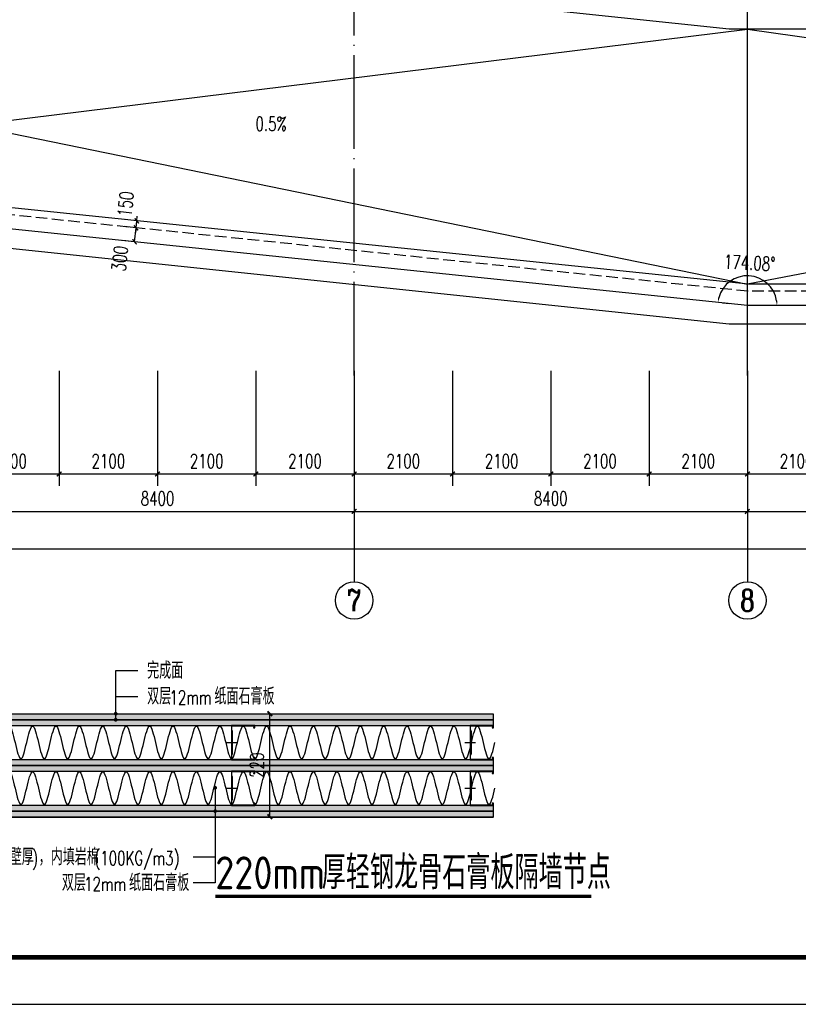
# Model space of a CAD drawing. Extents: x 797781 to 1255204, y 21234 to 1024248.
# Tile 324 of 656: x 906164 to 922796, y 350600 to 371624. Entities that reach past the tile are written whole.
import ezdxf
from ezdxf.enums import TextEntityAlignment as Align

# ---------------------------------------------------------------- set-up
doc = ezdxf.new("R2010")
doc.units = 0
doc.header["$LTSCALE"] = 1000
doc.header["$MEASUREMENT"] = 0
for name, pattern in [('230303生产综合楼-平面图_t8$0$__DASH', [0.35, 0.25, -0.1]), ('230303生产综合楼-平面图_t8$0$DOTE', [2.42, 2, -0.2, 0.02, -0.2]), ('CENTER2', [28.575, 19.05, -3.175, 3.175, -3.175]), ('HIDDEN2', [0.1875, 0.125, -0.0625])]:
    doc.linetypes.add(name, pattern=pattern)
for name, color, linetype in [('230303生产综合楼-平面图_t8$0$AXIS', 3, 'Continuous'), ('230303生产综合楼-平面图_t8$0$AXIS_TEXT', 7, 'Continuous'), ('230303生产综合楼-平面图_t8$0$CURTWALL', 4, 'Continuous'), ('230303生产综合楼-平面图_t8$0$DIM_SYMB', 3, 'Continuous'), ('230303生产综合楼-平面图_t8$0$DOTE', 1, '230303生产综合楼-平面图_t8$0$DOTE'), ('230303生产综合楼-平面图_t8$0$PUB_DIM', 3, 'Continuous'), ('230303生产综合楼-平面图_t8$0$PUB_TEXT', 7, 'Continuous'), ('230303生产综合楼-平面图_t8$0$PUB_TITLE', 4, 'Continuous'), ('230303生产综合楼-平面图_t8$0$水管', 4, 'Continuous'), ('230303生产综合楼-平面图_t8$0$看线', 115, 'Continuous'), ('AXIS_TEXT', 7, 'Continuous'), ('DIM_LEAD', 3, 'Continuous'), ('DIM_SYMB', 3, 'Continuous'), ('FD-节点内部线-JYZS', 34, 'Continuous'), ('FD-节点填充-JYZS', 250, 'Continuous'), ('FD-节点完成面线-JYZS', 4, 'Continuous'), ('FD-节点构件-JYZS', 16, 'Continuous'), ('PUB_DIM', 3, 'Continuous'), ('PUB_TEXT', 7, 'Continuous')]:
    doc.layers.add(name, color=color, linetype=linetype)
doc.styles.add('230303生产综合楼-平面图_t8$0$_TCH_AXIS', font='COMPLEX', dxfattribs={"bigfont": 'GBCBIG'})
doc.styles.add('230303生产综合楼-平面图_t8$0$_TCH_DIM', font='SIMPLEX', dxfattribs={"bigfont": 'GBCBIG'})
doc.styles.add('230303生产综合楼-平面图_T8$0$_TCH_DIM_T3', font='SIMPLEX', dxfattribs={"width": 0.705882, "bigfont": 'GBCBIG'})
doc.styles.add('_TCH_DIM', font='SIMPLEX', dxfattribs={"bigfont": 'GBCBIG'})
doc.styles.add('_TCH_DIM_T3', font='SIMPLEX', dxfattribs={"width": 0.705882, "bigfont": 'GBCBIG'})
doc.styles.add('COMPLEX', font='COMPLEX')
doc.styles.get("Standard").update_dxf_attribs({"font": 'gbenor.shx', "bigfont": 'gbcbig.shx'})
doc.dimstyles.new('230303生产综合楼-平面图_T8$0$_TCH_ARCH&&100', dxfattribs={"dimtxt": 297.5, "dimasz": 100, "dimexe": 250, "dimexo": 300, "dimgap": 126.25, "dimtad": 1, "dimdec": 0, "dimzin": 0, "dimdsep": 46, "dimtxsty": '230303生产综合楼-平面图_T8$0$_TCH_DIM_T3', "dimblk": '230303生产综合楼-平面图_t8$0$_ArchTick', "dimcen": 0.09, "dimclrt": 7, "dimazin": 2, "dimtfac": 1, "dimtdec": 0, "dimtix": 1, "dimtmove": 2, "dimatfit": 3, "dimfxl": 1, "dimtolj": 1, "dimtzin": 0, "dimarcsym": 0})
doc.dimstyles.new('_TCH_ARCH&&10', dxfattribs={"dimtxt": 29.75, "dimasz": 10, "dimexe": 25, "dimexo": 30, "dimgap": 12.625, "dimtad": 1, "dimdec": 0, "dimzin": 0, "dimdsep": 46, "dimtxsty": '_TCH_DIM_T3', "dimblk": 'ARCHTICK', "dimcen": 0.09, "dimclrt": 7, "dimazin": 2, "dimtfac": 1, "dimtdec": 0, "dimtix": 1, "dimtmove": 2, "dimatfit": 3, "dimfxl": 1, "dimtolj": 1, "dimtzin": 0, "dimarcsym": 0})
doc.dimstyles.new('_TCH_ARROW&&100', dxfattribs={"dimtxt": 297.5, "dimasz": 100, "dimexe": 250, "dimexo": 300, "dimgap": 126.25, "dimtad": 1, "dimdec": 0, "dimzin": 0, "dimdsep": 46, "dimtxsty": '_TCH_DIM_T3', "dimcen": 0.09, "dimclrt": 7, "dimazin": 2, "dimtfac": 1, "dimtdec": 0, "dimtix": 1, "dimtmove": 2, "dimatfit": 3, "dimfxl": 1, "dimtolj": 1, "dimtzin": 0, "dimarcsym": 0})

# ---------------------------------------------------------------- blocks, each defined once
blk = doc.blocks.new('*U127')
h = blk.add_hatch(color=250)
h.dxf.hatch_style = 1
h.paths.add_polyline_path([(-31.8, 47), (-31.8, 50), (-36.8, 50), (-36.8, 0), (-26.8, 0), (-23.8, 2), (23.8, 2), (26.8, 0), (36.8, 0), (36.8, 50), (31.8, 50), (31.8, 47), (32.5, 47), (32.5, 49.2), (36, 49.2), (36, 0.8), (27, 0.8), (24, 2.8), (-24, 2.8), (-27, 0.8), (-36, 0.8), (-36, 49.2), (-32.5, 49.2), (-32.5, 47)])
at = {"color": 251, "linetype": 'HIDDEN2'}
blk.add_line((-26.8, 0), (26.8, 0), dxfattribs=at)
at = {"color": 251, "linetype": 'CENTER2', "ltscale": 0.01}
blk.add_line((0, -11.2), (0, 11.2), dxfattribs=at)
blk.add_lwpolyline([(-31.8, 47), (-31.8, 50), (-36.8, 50), (-36.8, 0), (-26.8, 0), (-23.8, 2), (23.8, 2), (26.8, 0), (36.8, 0), (36.8, 50), (31.8, 50), (31.8, 47), (32.5, 47), (32.5, 49.2), (36, 49.2), (36, 0.8), (27, 0.8), (24, 2.8), (-24, 2.8), (-27, 0.8), (-36, 0.8), (-36, 49.2), (-32.5, 49.2), (-32.5, 47), (-31.8, 47)])
blk = doc.blocks.new('*U128')
h = blk.add_hatch()
h.set_pattern_fill('石膏板', color=250)
h.set_pattern_definition([(45, (-1706.9505, 1327.717), (-2.5, 2.5), [0.8, -2.735534]), (135, (-1701.385, 1327.717), (-2.5, -2.5), [0.8, -2.735534])])
h.paths.add_polyline_path([(-60.5, 45.5), (1189.5, 45.5), (1189.5, 57.5), (-60.5, 57.5)])
blk.add_lwpolyline([(-60.5, 45.5), (1189.5, 45.5), (1189.5, 57.5), (-60.5, 57.5)], close=True)
blk = doc.blocks.new('_ArchTick')
at = {"color": 0, "linetype": 'ByBlock', "const_width": 0.4}
blk.add_lwpolyline([(-0.5, -0.5), (0.5, 0.5)], dxfattribs=at)
blk = doc.blocks.new('*D6759')
at = {"layer": 'Defpoints', "color": 0, "transparency": 16777216}
for p in [(1026065.7, 355051.9), (1026075.4, 355051.9), (1026065.7, 354831.9)]:
    blk.add_point(p, dxfattribs=at)
at = {"layer": 'PUB_DIM', "color": 0, "lineweight": -2, "transparency": 16777216}
for p, q in [((1026075.4, 354831.9), (1026075.4, 355051.9)), ((1026095.7, 355051.9), (1026100.4, 355051.9)), ((1026095.7, 354831.9), (1026100.4, 354831.9))]:
    blk.add_line(p, q, dxfattribs=at)
at = {"layer": 'PUB_DIM', "color": 0, "lineweight": -2, "transparency": 16777216, "xscale": 10, "yscale": 10, "zscale": 10}
for p, rotation in [((1026075.4, 355051.9), 90), ((1026075.4, 354831.9), 270)]:
    blk.add_blockref('_ArchTick', p, dxfattribs=dict(at, rotation=rotation))
at = {"layer": 'PUB_DIM', "color": 7, "transparency": 16777216, "insert": (1026047.9, 354941.9), "char_height": 29.75, "attachment_point": 5, "rotation": 90, "style": '_TCH_DIM_T3'}
blk.add_mtext('\\A1;220', dxfattribs=at)
blk = doc.blocks.new('*D1584')
at = {"layer": 'Defpoints', "color": 0, "transparency": 16777216}
for p in [(922043, 366061), (920880, 365610), (921708, 365524), (922541, 365524)]:
    blk.add_point(p, dxfattribs=at)
at = {"layer": 'PUB_DIM', "color": 0, "lineweight": -2, "transparency": 16777216}
for p, q in [((921178, 365579), (921327, 365564)), ((922241, 365524), (922091, 365524))]:
    blk.add_line(p, q, dxfattribs=at)
blk.add_arc((921708, 365524), 633, 9.0671, 165.0142, dxfattribs=at)
at = {"layer": 'PUB_DIM', "color": 0, "transparency": 16777216}
for points in [[(921113, 365685), (921081, 365691), (921079, 365589)], [(922349, 365625), (922316, 365623), (922341, 365524)]]:
    blk.add_solid(points, dxfattribs=at)
at = {"layer": 'PUB_DIM', "color": 7, "transparency": 16777216, "insert": (921755, 366431), "char_height": 297.5, "attachment_point": 5, "rotation": 357.0406, "style": '_TCH_DIM_T3'}
blk.add_mtext('\\A1;174.08°', dxfattribs=at)
blk = doc.blocks.new('230303生产综合楼-平面图_t8$0$_ArchTick')
at = {"color": 0, "linetype": 'ByBlock', "const_width": 0.3}
blk.add_lwpolyline([(-0.5, -0.5), (0.5, 0.5)], dxfattribs=at)
blk = doc.blocks.new('*D1850')
at = {"layer": '230303生产综合楼-平面图_t8$0$PUB_DIM', "color": 0, "lineweight": -2, "transparency": 16777216}
for p, q in [((908660, 367330), (908416, 367355)), ((908649, 367180), (908665, 367329)), ((908665, 367329), (908675, 367429)), ((908644, 367181), (908400, 367206)), ((908649, 367180), (908638, 367081))]:
    blk.add_line(p, q, dxfattribs=at)
at = {"layer": 'Defpoints', "color": 0, "transparency": 16777216}
for p in [(908665, 367329), (908958, 367298), (908942, 367149)]:
    blk.add_point(p, dxfattribs=at)
at = {"layer": '230303生产综合楼-平面图_t8$0$PUB_DIM', "color": 0, "lineweight": -2, "transparency": 16777216, "xscale": 100, "yscale": 100, "zscale": 100}
for p, rotation in [((908665, 367329), 263.9969118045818), ((908649, 367180), 83.99691180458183)]:
    blk.add_blockref('230303生产综合楼-平面图_t8$0$_ArchTick', p, dxfattribs=dict(at, rotation=rotation))
at = {"layer": '230303生产综合楼-平面图_t8$0$PUB_DIM', "color": 7, "transparency": 16777216, "insert": (908426, 367687), "char_height": 297.5, "attachment_point": 5, "rotation": 83.9969, "style": '230303生产综合楼-平面图_T8$0$_TCH_DIM_T3'}
blk.add_mtext('\\A1;150', dxfattribs=at)
blk = doc.blocks.new('*D1851')
at = {"layer": '230303生产综合楼-平面图_t8$0$PUB_DIM', "color": 0, "lineweight": -2, "transparency": 16777216}
for p, q in [((908644, 367181), (908400, 367206)), ((908617, 366882), (908649, 367180)), ((908613, 366882), (908369, 366908))]:
    blk.add_line(p, q, dxfattribs=at)
at = {"layer": 'Defpoints', "color": 0, "transparency": 16777216}
for p in [(908649, 367180), (908942, 367149), (908911, 366851)]:
    blk.add_point(p, dxfattribs=at)
at = {"layer": '230303生产综合楼-平面图_t8$0$PUB_DIM', "color": 0, "lineweight": -2, "transparency": 16777216, "xscale": 100, "yscale": 100, "zscale": 100}
for p, rotation in [((908649, 367180), 83.99691180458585), ((908617, 366882), 263.9969118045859)]:
    blk.add_blockref('230303生产综合楼-平面图_t8$0$_ArchTick', p, dxfattribs=dict(at, rotation=rotation))
at = {"layer": '230303生产综合楼-平面图_t8$0$PUB_DIM', "color": 7, "transparency": 16777216, "insert": (908303, 366523), "char_height": 297.5, "attachment_point": 5, "rotation": 83.9969, "style": '230303生产综合楼-平面图_T8$0$_TCH_DIM_T3'}
blk.add_mtext('\\A1;300', dxfattribs=at)
blk = doc.blocks.new('*D2054')
at = {"layer": '230303生产综合楼-平面图_t8$0$AXIS', "color": 0, "lineweight": -2, "transparency": 16777216}
for p, q in [((904908, 364124), (904908, 361674)), ((907008, 364124), (907008, 361674)), ((904908, 361924), (907008, 361924))]:
    blk.add_line(p, q, dxfattribs=at)
at = {"layer": 'Defpoints', "color": 0, "transparency": 16777216}
for p in [(904908, 364424), (907008, 364424), (907008, 361924)]:
    blk.add_point(p, dxfattribs=at)
at = {"layer": '230303生产综合楼-平面图_t8$0$AXIS', "color": 0, "lineweight": -2, "transparency": 16777216, "xscale": 100, "yscale": 100, "zscale": 100, "rotation": 180}
blk.add_blockref('230303生产综合楼-平面图_t8$0$_ArchTick', (904908, 361924), dxfattribs=at)
at = {"layer": '230303生产综合楼-平面图_t8$0$AXIS', "color": 0, "lineweight": -2, "transparency": 16777216, "xscale": 100, "yscale": 100, "zscale": 100}
blk.add_blockref('230303生产综合楼-平面图_t8$0$_ArchTick', (907008, 361924), dxfattribs=at)
at = {"layer": '230303生产综合楼-平面图_t8$0$AXIS', "color": 7, "transparency": 16777216, "insert": (905958, 362199), "char_height": 297.5, "attachment_point": 5, "style": '230303生产综合楼-平面图_T8$0$_TCH_DIM_T3'}
blk.add_mtext('\\A1;2100', dxfattribs=at)
blk = doc.blocks.new('*D2055')
at = {"layer": '230303生产综合楼-平面图_t8$0$AXIS', "color": 0, "lineweight": -2, "transparency": 16777216}
for p, q in [((907008, 364124), (907008, 361674)), ((909108, 364124), (909108, 361674)), ((907008, 361924), (909108, 361924))]:
    blk.add_line(p, q, dxfattribs=at)
at = {"layer": 'Defpoints', "color": 0, "transparency": 16777216}
for p in [(907008, 364424), (909108, 364424), (909108, 361924)]:
    blk.add_point(p, dxfattribs=at)
at = {"layer": '230303生产综合楼-平面图_t8$0$AXIS', "color": 0, "lineweight": -2, "transparency": 16777216, "xscale": 100, "yscale": 100, "zscale": 100, "rotation": 180}
blk.add_blockref('230303生产综合楼-平面图_t8$0$_ArchTick', (907008, 361924), dxfattribs=at)
at = {"layer": '230303生产综合楼-平面图_t8$0$AXIS', "color": 0, "lineweight": -2, "transparency": 16777216, "xscale": 100, "yscale": 100, "zscale": 100}
blk.add_blockref('230303生产综合楼-平面图_t8$0$_ArchTick', (909108, 361924), dxfattribs=at)
at = {"layer": '230303生产综合楼-平面图_t8$0$AXIS', "color": 7, "transparency": 16777216, "insert": (908058, 362199), "char_height": 297.5, "attachment_point": 5, "style": '230303生产综合楼-平面图_T8$0$_TCH_DIM_T3'}
blk.add_mtext('\\A1;2100', dxfattribs=at)
blk = doc.blocks.new('*D2056')
at = {"layer": '230303生产综合楼-平面图_t8$0$AXIS', "color": 0, "lineweight": -2, "transparency": 16777216}
for p, q in [((909108, 364124), (909108, 361674)), ((911208, 364124), (911208, 361674)), ((909108, 361924), (911208, 361924))]:
    blk.add_line(p, q, dxfattribs=at)
at = {"layer": 'Defpoints', "color": 0, "transparency": 16777216}
for p in [(909108, 364424), (911208, 364424), (911208, 361924)]:
    blk.add_point(p, dxfattribs=at)
at = {"layer": '230303生产综合楼-平面图_t8$0$AXIS', "color": 0, "lineweight": -2, "transparency": 16777216, "xscale": 100, "yscale": 100, "zscale": 100, "rotation": 180}
blk.add_blockref('230303生产综合楼-平面图_t8$0$_ArchTick', (909108, 361924), dxfattribs=at)
at = {"layer": '230303生产综合楼-平面图_t8$0$AXIS', "color": 0, "lineweight": -2, "transparency": 16777216, "xscale": 100, "yscale": 100, "zscale": 100}
blk.add_blockref('230303生产综合楼-平面图_t8$0$_ArchTick', (911208, 361924), dxfattribs=at)
at = {"layer": '230303生产综合楼-平面图_t8$0$AXIS', "color": 7, "transparency": 16777216, "insert": (910158, 362199), "char_height": 297.5, "attachment_point": 5, "style": '230303生产综合楼-平面图_T8$0$_TCH_DIM_T3'}
blk.add_mtext('\\A1;2100', dxfattribs=at)
blk = doc.blocks.new('*D2057')
at = {"layer": '230303生产综合楼-平面图_t8$0$AXIS', "color": 0, "lineweight": -2, "transparency": 16777216}
for p, q in [((911208, 364124), (911208, 361674)), ((913308, 364124), (913308, 361674)), ((911208, 361924), (913308, 361924))]:
    blk.add_line(p, q, dxfattribs=at)
at = {"layer": 'Defpoints', "color": 0, "transparency": 16777216}
for p in [(911208, 364424), (913308, 364424), (913308, 361924)]:
    blk.add_point(p, dxfattribs=at)
at = {"layer": '230303生产综合楼-平面图_t8$0$AXIS', "color": 0, "lineweight": -2, "transparency": 16777216, "xscale": 100, "yscale": 100, "zscale": 100, "rotation": 180}
blk.add_blockref('230303生产综合楼-平面图_t8$0$_ArchTick', (911208, 361924), dxfattribs=at)
at = {"layer": '230303生产综合楼-平面图_t8$0$AXIS', "color": 0, "lineweight": -2, "transparency": 16777216, "xscale": 100, "yscale": 100, "zscale": 100}
blk.add_blockref('230303生产综合楼-平面图_t8$0$_ArchTick', (913308, 361924), dxfattribs=at)
at = {"layer": '230303生产综合楼-平面图_t8$0$AXIS', "color": 7, "transparency": 16777216, "insert": (912258, 362199), "char_height": 297.5, "attachment_point": 5, "style": '230303生产综合楼-平面图_T8$0$_TCH_DIM_T3'}
blk.add_mtext('\\A1;2100', dxfattribs=at)
blk = doc.blocks.new('*D2058')
at = {"layer": '230303生产综合楼-平面图_t8$0$AXIS', "color": 0, "lineweight": -2, "transparency": 16777216}
for p, q in [((913308, 364124), (913308, 361674)), ((915408, 364124), (915408, 361674)), ((913308, 361924), (915408, 361924))]:
    blk.add_line(p, q, dxfattribs=at)
at = {"layer": 'Defpoints', "color": 0, "transparency": 16777216}
for p in [(913308, 364424), (915408, 364424), (915408, 361924)]:
    blk.add_point(p, dxfattribs=at)
at = {"layer": '230303生产综合楼-平面图_t8$0$AXIS', "color": 0, "lineweight": -2, "transparency": 16777216, "xscale": 100, "yscale": 100, "zscale": 100, "rotation": 180}
blk.add_blockref('230303生产综合楼-平面图_t8$0$_ArchTick', (913308, 361924), dxfattribs=at)
at = {"layer": '230303生产综合楼-平面图_t8$0$AXIS', "color": 0, "lineweight": -2, "transparency": 16777216, "xscale": 100, "yscale": 100, "zscale": 100}
blk.add_blockref('230303生产综合楼-平面图_t8$0$_ArchTick', (915408, 361924), dxfattribs=at)
at = {"layer": '230303生产综合楼-平面图_t8$0$AXIS', "color": 7, "transparency": 16777216, "insert": (914358, 362199), "char_height": 297.5, "attachment_point": 5, "style": '230303生产综合楼-平面图_T8$0$_TCH_DIM_T3'}
blk.add_mtext('\\A1;2100', dxfattribs=at)
blk = doc.blocks.new('*D2059')
at = {"layer": '230303生产综合楼-平面图_t8$0$AXIS', "color": 0, "lineweight": -2, "transparency": 16777216}
for p, q in [((915408, 364124), (915408, 361674)), ((917508, 364124), (917508, 361674)), ((915408, 361924), (917508, 361924))]:
    blk.add_line(p, q, dxfattribs=at)
at = {"layer": 'Defpoints', "color": 0, "transparency": 16777216}
for p in [(915408, 364424), (917508, 364424), (917508, 361924)]:
    blk.add_point(p, dxfattribs=at)
at = {"layer": '230303生产综合楼-平面图_t8$0$AXIS', "color": 0, "lineweight": -2, "transparency": 16777216, "xscale": 100, "yscale": 100, "zscale": 100, "rotation": 180}
blk.add_blockref('230303生产综合楼-平面图_t8$0$_ArchTick', (915408, 361924), dxfattribs=at)
at = {"layer": '230303生产综合楼-平面图_t8$0$AXIS', "color": 0, "lineweight": -2, "transparency": 16777216, "xscale": 100, "yscale": 100, "zscale": 100}
blk.add_blockref('230303生产综合楼-平面图_t8$0$_ArchTick', (917508, 361924), dxfattribs=at)
at = {"layer": '230303生产综合楼-平面图_t8$0$AXIS', "color": 7, "transparency": 16777216, "insert": (916458, 362199), "char_height": 297.5, "attachment_point": 5, "style": '230303生产综合楼-平面图_T8$0$_TCH_DIM_T3'}
blk.add_mtext('\\A1;2100', dxfattribs=at)
blk = doc.blocks.new('*D2060')
at = {"layer": '230303生产综合楼-平面图_t8$0$AXIS', "color": 0, "lineweight": -2, "transparency": 16777216}
for p, q in [((917508, 364124), (917508, 361674)), ((919608, 364124), (919608, 361674)), ((917508, 361924), (919608, 361924))]:
    blk.add_line(p, q, dxfattribs=at)
at = {"layer": 'Defpoints', "color": 0, "transparency": 16777216}
for p in [(917508, 364424), (919608, 364424), (919608, 361924)]:
    blk.add_point(p, dxfattribs=at)
at = {"layer": '230303生产综合楼-平面图_t8$0$AXIS', "color": 0, "lineweight": -2, "transparency": 16777216, "xscale": 100, "yscale": 100, "zscale": 100, "rotation": 180}
blk.add_blockref('230303生产综合楼-平面图_t8$0$_ArchTick', (917508, 361924), dxfattribs=at)
at = {"layer": '230303生产综合楼-平面图_t8$0$AXIS', "color": 0, "lineweight": -2, "transparency": 16777216, "xscale": 100, "yscale": 100, "zscale": 100}
blk.add_blockref('230303生产综合楼-平面图_t8$0$_ArchTick', (919608, 361924), dxfattribs=at)
at = {"layer": '230303生产综合楼-平面图_t8$0$AXIS', "color": 7, "transparency": 16777216, "insert": (918558, 362199), "char_height": 297.5, "attachment_point": 5, "style": '230303生产综合楼-平面图_T8$0$_TCH_DIM_T3'}
blk.add_mtext('\\A1;2100', dxfattribs=at)
blk = doc.blocks.new('*D2061')
at = {"layer": '230303生产综合楼-平面图_t8$0$AXIS', "color": 0, "lineweight": -2, "transparency": 16777216}
for p, q in [((919608, 364124), (919608, 361674)), ((921708, 364124), (921708, 361674)), ((919608, 361924), (921708, 361924))]:
    blk.add_line(p, q, dxfattribs=at)
at = {"layer": 'Defpoints', "color": 0, "transparency": 16777216}
for p in [(919608, 364424), (921708, 364424), (921708, 361924)]:
    blk.add_point(p, dxfattribs=at)
at = {"layer": '230303生产综合楼-平面图_t8$0$AXIS', "color": 0, "lineweight": -2, "transparency": 16777216, "xscale": 100, "yscale": 100, "zscale": 100, "rotation": 180}
blk.add_blockref('230303生产综合楼-平面图_t8$0$_ArchTick', (919608, 361924), dxfattribs=at)
at = {"layer": '230303生产综合楼-平面图_t8$0$AXIS', "color": 0, "lineweight": -2, "transparency": 16777216, "xscale": 100, "yscale": 100, "zscale": 100}
blk.add_blockref('230303生产综合楼-平面图_t8$0$_ArchTick', (921708, 361924), dxfattribs=at)
at = {"layer": '230303生产综合楼-平面图_t8$0$AXIS', "color": 7, "transparency": 16777216, "insert": (920658, 362199), "char_height": 297.5, "attachment_point": 5, "style": '230303生产综合楼-平面图_T8$0$_TCH_DIM_T3'}
blk.add_mtext('\\A1;2100', dxfattribs=at)
blk = doc.blocks.new('*D2062')
at = {"layer": '230303生产综合楼-平面图_t8$0$AXIS', "color": 0, "lineweight": -2, "transparency": 16777216}
for p, q in [((921708, 364124), (921708, 361674)), ((923808, 364124), (923808, 361674)), ((921708, 361924), (923808, 361924))]:
    blk.add_line(p, q, dxfattribs=at)
at = {"layer": 'Defpoints', "color": 0, "transparency": 16777216}
for p in [(921708, 364424), (923808, 364424), (923808, 361924)]:
    blk.add_point(p, dxfattribs=at)
at = {"layer": '230303生产综合楼-平面图_t8$0$AXIS', "color": 0, "lineweight": -2, "transparency": 16777216, "xscale": 100, "yscale": 100, "zscale": 100, "rotation": 180}
blk.add_blockref('230303生产综合楼-平面图_t8$0$_ArchTick', (921708, 361924), dxfattribs=at)
at = {"layer": '230303生产综合楼-平面图_t8$0$AXIS', "color": 0, "lineweight": -2, "transparency": 16777216, "xscale": 100, "yscale": 100, "zscale": 100}
blk.add_blockref('230303生产综合楼-平面图_t8$0$_ArchTick', (923808, 361924), dxfattribs=at)
at = {"layer": '230303生产综合楼-平面图_t8$0$AXIS', "color": 7, "transparency": 16777216, "insert": (922758, 362199), "char_height": 297.5, "attachment_point": 5, "style": '230303生产综合楼-平面图_T8$0$_TCH_DIM_T3'}
blk.add_mtext('\\A1;2100', dxfattribs=at)
blk = doc.blocks.new('*D2125')
at = {"layer": '230303生产综合楼-平面图_t8$0$AXIS', "color": 0, "lineweight": -2, "transparency": 16777216}
for p, q in [((904908, 363324), (904908, 360874)), ((913308, 363324), (913308, 360874)), ((904908, 361124), (913308, 361124))]:
    blk.add_line(p, q, dxfattribs=at)
at = {"layer": 'Defpoints', "color": 0, "transparency": 16777216}
for p in [(904908, 363624), (913308, 363624), (913308, 361124)]:
    blk.add_point(p, dxfattribs=at)
at = {"layer": '230303生产综合楼-平面图_t8$0$AXIS', "color": 0, "lineweight": -2, "transparency": 16777216, "xscale": 100, "yscale": 100, "zscale": 100, "rotation": 180}
blk.add_blockref('230303生产综合楼-平面图_t8$0$_ArchTick', (904908, 361124), dxfattribs=at)
at = {"layer": '230303生产综合楼-平面图_t8$0$AXIS', "color": 0, "lineweight": -2, "transparency": 16777216, "xscale": 100, "yscale": 100, "zscale": 100}
blk.add_blockref('230303生产综合楼-平面图_t8$0$_ArchTick', (913308, 361124), dxfattribs=at)
at = {"layer": '230303生产综合楼-平面图_t8$0$AXIS', "color": 7, "transparency": 16777216, "insert": (909108, 361399), "char_height": 297.5, "attachment_point": 5, "style": '230303生产综合楼-平面图_T8$0$_TCH_DIM_T3'}
blk.add_mtext('\\A1;8400', dxfattribs=at)
blk = doc.blocks.new('*D2126')
at = {"layer": '230303生产综合楼-平面图_t8$0$AXIS', "color": 0, "lineweight": -2, "transparency": 16777216}
for p, q in [((913308, 363324), (913308, 360874)), ((921708, 363324), (921708, 360874)), ((913308, 361124), (921708, 361124))]:
    blk.add_line(p, q, dxfattribs=at)
at = {"layer": 'Defpoints', "color": 0, "transparency": 16777216}
for p in [(913308, 363624), (921708, 363624), (921708, 361124)]:
    blk.add_point(p, dxfattribs=at)
at = {"layer": '230303生产综合楼-平面图_t8$0$AXIS', "color": 0, "lineweight": -2, "transparency": 16777216, "xscale": 100, "yscale": 100, "zscale": 100, "rotation": 180}
blk.add_blockref('230303生产综合楼-平面图_t8$0$_ArchTick', (913308, 361124), dxfattribs=at)
at = {"layer": '230303生产综合楼-平面图_t8$0$AXIS', "color": 0, "lineweight": -2, "transparency": 16777216, "xscale": 100, "yscale": 100, "zscale": 100}
blk.add_blockref('230303生产综合楼-平面图_t8$0$_ArchTick', (921708, 361124), dxfattribs=at)
at = {"layer": '230303生产综合楼-平面图_t8$0$AXIS', "color": 7, "transparency": 16777216, "insert": (917508, 361399), "char_height": 297.5, "attachment_point": 5, "style": '230303生产综合楼-平面图_T8$0$_TCH_DIM_T3'}
blk.add_mtext('\\A1;8400', dxfattribs=at)
blk = doc.blocks.new('*D2127')
at = {"layer": '230303生产综合楼-平面图_t8$0$AXIS', "color": 0, "lineweight": -2, "transparency": 16777216}
for p, q in [((921708, 363324), (921708, 360874)), ((930108, 363324), (930108, 360874)), ((921708, 361124), (930108, 361124))]:
    blk.add_line(p, q, dxfattribs=at)
at = {"layer": 'Defpoints', "color": 0, "transparency": 16777216}
for p in [(921708, 363624), (930108, 363624), (930108, 361124)]:
    blk.add_point(p, dxfattribs=at)
at = {"layer": '230303生产综合楼-平面图_t8$0$AXIS', "color": 0, "lineweight": -2, "transparency": 16777216, "xscale": 100, "yscale": 100, "zscale": 100, "rotation": 180}
blk.add_blockref('230303生产综合楼-平面图_t8$0$_ArchTick', (921708, 361124), dxfattribs=at)
at = {"layer": '230303生产综合楼-平面图_t8$0$AXIS', "color": 0, "lineweight": -2, "transparency": 16777216, "xscale": 100, "yscale": 100, "zscale": 100}
blk.add_blockref('230303生产综合楼-平面图_t8$0$_ArchTick', (930108, 361124), dxfattribs=at)
at = {"layer": '230303生产综合楼-平面图_t8$0$AXIS', "color": 7, "transparency": 16777216, "insert": (925908, 361399), "char_height": 297.5, "attachment_point": 5, "style": '230303生产综合楼-平面图_T8$0$_TCH_DIM_T3'}
blk.add_mtext('\\A1;8400', dxfattribs=at)
blk = doc.blocks.new('*D2136')
at = {"layer": '230303生产综合楼-平面图_t8$0$AXIS', "color": 0, "lineweight": -2, "transparency": 16777216}
for p, q in [((895858, 363324), (895858, 360074)), ((989558, 363324), (989558, 360074)), ((895858, 360324), (989558, 360324))]:
    blk.add_line(p, q, dxfattribs=at)
at = {"layer": 'Defpoints', "color": 0, "transparency": 16777216}
for p in [(895858, 363624), (989558, 363624), (989558, 360324)]:
    blk.add_point(p, dxfattribs=at)
at = {"layer": '230303生产综合楼-平面图_t8$0$AXIS', "color": 0, "lineweight": -2, "transparency": 16777216, "xscale": 100, "yscale": 100, "zscale": 100, "rotation": 180}
blk.add_blockref('230303生产综合楼-平面图_t8$0$_ArchTick', (895858, 360324), dxfattribs=at)
at = {"layer": '230303生产综合楼-平面图_t8$0$AXIS', "color": 0, "lineweight": -2, "transparency": 16777216, "xscale": 100, "yscale": 100, "zscale": 100}
blk.add_blockref('230303生产综合楼-平面图_t8$0$_ArchTick', (989558, 360324), dxfattribs=at)
at = {"layer": '230303生产综合楼-平面图_t8$0$AXIS', "color": 7, "transparency": 16777216, "insert": (942708, 360599), "char_height": 297.5, "attachment_point": 5, "style": '230303生产综合楼-平面图_T8$0$_TCH_DIM_T3'}
blk.add_mtext('\\A1;93700', dxfattribs=at)
blk = doc.blocks.new('_AXISO')
blk.add_circle((0, 0), 0.5)
at = {"layer": 'AXIS_TEXT', "style": 'COMPLEX', "width": 1.041667}
blk.add_attdef('A', text='', height=0.56, dxfattribs=at).set_placement((-0.25, -0.28), (0.25, -0.28), align=Align.FIT)
blk = doc.blocks.new('22222')
at = {"layer": 'DIM_LEAD', "const_width": 4}
for points in [[(1025746.1, 355049.9, 1), (1025746.1, 355053.9, 1)], [(1025746.1, 355036.9, 1), (1025746.1, 355040.9, 1)], [(1025958.6, 354891.7, 1), (1025958.6, 354895.7, 1)], [(1025958.6, 354841.9, 1), (1025958.6, 354845.9, 1)]]:
    blk.add_lwpolyline(points, format="xyb", close=True, dxfattribs=at)
at = {"layer": 'DIM_SYMB'}
for p, q in [((1025746.1, 355089), (1025746.1, 355143.9)), ((1025746.1, 355143.9), (1025793.3, 355143.9)), ((1025746.1, 355038.9), (1025746.1, 355089)), ((1025746.1, 355089), (1025793.3, 355089)), ((1025958.6, 354893.7), (1025958.6, 354745.9)), ((1025958.6, 354745.9), (1025911.5, 354745.9)), ((1025958.6, 354745.9), (1025958.6, 354690.9)), ((1025958.6, 354690.9), (1025911.5, 354690.9))]:
    blk.add_line(p, q, dxfattribs=at)
at = {"layer": 'DIM_SYMB', "const_width": 7}
blk.add_lwpolyline([(1025958.7, 354661.7), (1026761.7, 354661.7)], dxfattribs=at)
at = {"layer": 'FD-节点填充-JYZS'}
for points in [[(1025306, 354990.2), (1025310.1, 355007.7), (1025318.5, 355042.7), (1025331, 354990.2), (1025343.5, 354937.7), (1025356, 354990.2), (1025368.5, 355042.7), (1025381, 354990.2), (1025393.5, 354937.7), (1025406, 354990.2), (1025418.5, 355042.7), (1025431, 354990.2), (1025443.5, 354937.7), (1025456, 354990.2), (1025468.5, 355042.7), (1025481, 354990.2), (1025493.5, 354937.7), (1025506, 354990.2), (1025518.5, 355042.7), (1025531, 354990.2), (1025543.5, 354937.7), (1025556, 354990.2), (1025568.5, 355042.7), (1025581, 354990.2), (1025593.5, 354937.7), (1025606, 354990.2), (1025618.5, 355042.7), (1025631, 354990.2), (1025643.5, 354937.7), (1025656, 354990.2), (1025668.5, 355042.7), (1025681, 354990.2), (1025693.5, 354937.7), (1025706, 354990.2), (1025718.5, 355042.7), (1025731, 354990.2), (1025743.5, 354937.7), (1025756, 354990.2), (1025768.5, 355042.7), (1025781, 354990.2), (1025793.5, 354937.7), (1025806, 354990.2), (1025818.5, 355042.7), (1025831, 354990.2), (1025843.5, 354937.7), (1025856, 354990.2), (1025868.5, 355042.7), (1025881, 354990.2), (1025893.5, 354937.7), (1025906, 354990.2), (1025918.5, 355042.7), (1025931, 354990.2), (1025943.5, 354937.7), (1025956, 354990.2), (1025968.5, 355042.7), (1025981, 354990.2), (1025993.5, 354937.7), (1026006, 354990.2), (1026018.5, 355042.7), (1026031, 354990.2), (1026043.5, 354937.7), (1026056, 354990.2), (1026068.5, 355042.7), (1026081, 354990.2), (1026093.5, 354937.7), (1026106, 354990.2), (1026118.5, 355042.7), (1026131, 354990.2), (1026143.5, 354937.7), (1026156, 354990.2), (1026168.5, 355042.7), (1026181, 354990.2), (1026193.5, 354937.7), (1026206, 354990.2), (1026218.5, 355042.7), (1026231, 354990.2), (1026243.5, 354937.7), (1026256, 354990.2), (1026268.5, 355042.7), (1026281, 354990.2), (1026293.5, 354937.7), (1026306, 354990.2), (1026318.5, 355042.7), (1026331, 354990.2), (1026343.5, 354937.7), (1026356, 354990.2), (1026368.5, 355042.7), (1026381, 354990.2), (1026393.5, 354937.7), (1026406, 354990.2), (1026418.5, 355042.7), (1026431, 354990.2), (1026443.5, 354937.7), (1026456, 354990.2), (1026468.5, 355042.7), (1026481, 354990.2), (1026493.5, 354937.7), (1026506, 354990.2), (1026518.5, 355042.7), (1026531, 354990.2), (1026543.5, 354937.7), (1026551.8, 354972.7), (1026556, 354990.2)], [(1025306, 354892.7), (1025310.1, 354910.2), (1025318.5, 354945.2), (1025331, 354892.7), (1025343.5, 354840.2), (1025356, 354892.7), (1025368.5, 354945.2), (1025381, 354892.7), (1025393.5, 354840.2), (1025406, 354892.7), (1025418.5, 354945.2), (1025431, 354892.7), (1025443.5, 354840.2), (1025456, 354892.7), (1025468.5, 354945.2), (1025481, 354892.7), (1025493.5, 354840.2), (1025506, 354892.7), (1025518.5, 354945.2), (1025531, 354892.7), (1025543.5, 354840.2), (1025556, 354892.7), (1025568.5, 354945.2), (1025581, 354892.7), (1025593.5, 354840.2), (1025606, 354892.7), (1025618.5, 354945.2), (1025631, 354892.7), (1025643.5, 354840.2), (1025656, 354892.7), (1025668.5, 354945.2), (1025681, 354892.7), (1025693.5, 354840.2), (1025706, 354892.7), (1025718.5, 354945.2), (1025731, 354892.7), (1025743.5, 354840.2), (1025756, 354892.7), (1025768.5, 354945.2), (1025781, 354892.7), (1025793.5, 354840.2), (1025806, 354892.7), (1025818.5, 354945.2), (1025831, 354892.7), (1025843.5, 354840.2), (1025856, 354892.7), (1025868.5, 354945.2), (1025881, 354892.7), (1025893.5, 354840.2), (1025906, 354892.7), (1025918.5, 354945.2), (1025931, 354892.7), (1025943.5, 354840.2), (1025956, 354892.7), (1025968.5, 354945.2), (1025981, 354892.7), (1025993.5, 354840.2), (1026006, 354892.7), (1026018.5, 354945.2), (1026031, 354892.7), (1026043.5, 354840.2), (1026056, 354892.7), (1026068.5, 354945.2), (1026081, 354892.7), (1026093.5, 354840.2), (1026106, 354892.7), (1026118.5, 354945.2), (1026131, 354892.7), (1026143.5, 354840.2), (1026156, 354892.7), (1026168.5, 354945.2), (1026181, 354892.7), (1026193.5, 354840.2), (1026206, 354892.7), (1026218.5, 354945.2), (1026231, 354892.7), (1026243.5, 354840.2), (1026256, 354892.7), (1026268.5, 354945.2), (1026281, 354892.7), (1026293.5, 354840.2), (1026306, 354892.7), (1026318.5, 354945.2), (1026331, 354892.7), (1026343.5, 354840.2), (1026356, 354892.7), (1026368.5, 354945.2), (1026381, 354892.7), (1026393.5, 354840.2), (1026406, 354892.7), (1026418.5, 354945.2), (1026431, 354892.7), (1026443.5, 354840.2), (1026456, 354892.7), (1026468.5, 354945.2), (1026481, 354892.7), (1026493.5, 354840.2), (1026506, 354892.7), (1026518.5, 354945.2), (1026531, 354892.7), (1026543.5, 354840.2), (1026551.8, 354875.2), (1026556, 354892.7)]]:
    blk.add_open_spline(points, degree=3, knots=[0, 0, 0, 0, 37.165181, 74.330353, 111.495525, 148.660697, 185.825869, 222.991041, 260.156212, 297.321384, 334.486556, 371.651728, 408.8169, 445.982072, 483.147244, 520.312416, 557.477587, 594.642759, 631.807931, 668.973103, 706.138275, 743.303447, 780.468619, 817.633791, 854.798962, 891.964134, 929.129306, 966.294478, 1003.45965, 1040.624822, 1077.789994, 1114.955165, 1152.120337, 1189.285509, 1226.450681, 1263.615853, 1300.781025, 1337.946197, 1375.111369, 1412.27654, 1449.441712, 1486.606884, 1523.772056, 1560.937228, 1598.1024, 1635.267572, 1672.432743, 1709.597915, 1746.763087, 1783.928259, 1821.093412, 1858.258575, 1895.423737, 1932.58889, 1969.754062, 2006.919234, 2044.084406, 2081.249578, 2118.414749, 2155.579921, 2192.745093, 2229.910265, 2267.075437, 2304.240609, 2341.405781, 2378.570952, 2415.736124, 2452.901296, 2490.066468, 2527.23164, 2564.396812, 2601.561984, 2638.727156, 2675.892327, 2713.057499, 2750.222671, 2787.387843, 2824.553015, 2861.718187, 2898.883359, 2936.048531, 2973.213702, 3010.378874, 3047.544046, 3084.709218, 3121.87439, 3159.039562, 3196.204734, 3233.369905, 3270.535077, 3307.700249, 3344.865421, 3382.030593, 3419.195765, 3456.360937, 3493.526109, 3530.69128, 3567.856452, 3605.021624, 3642.186796, 3679.351968, 3716.517149, 3716.517149, 3716.517149, 3716.517149], dxfattribs=at)
at = {"layer": 'FD-节点完成面线-JYZS'}
for p, q in [((1025303.2, 355051.9), (1026553.2, 355051.9)), ((1025303.2, 354830.9), (1026553.2, 354830.9))]:
    blk.add_line(p, q, dxfattribs=at)
at = {"layer": 'FD-节点内部线-JYZS'}
for p in [(1025363.7, 354993.5), (1025363.7, 354981.5), (1025363.7, 354896), (1025363.7, 354884), (1025363.7, 354798.5), (1025363.7, 354786.5)]:
    blk.add_blockref('*U128', p, dxfattribs=at)
at = {"layer": 'FD-节点构件-JYZS', "rotation": 270}
for p in [(1025303.2, 354990.2), (1025438.9, 354990.2), (1025993.1, 354990.2), (1026503.2, 354990.2), (1025303.2, 354892.7), (1025438.9, 354892.7), (1025993.1, 354892.7), (1026503.2, 354892.7)]:
    blk.add_blockref('*U127', p, dxfattribs=at)
at = {"layer": 'PUB_TEXT', "style": '_TCH_DIM'}
for s, p in [('完成面', (1025813.2, 355126.4)), ('双层', (1025813.2, 355071.5)), ('纸面石膏板', (1025956.9, 355071.5)), ('轻钢龙骨', (1025300.4, 354728.4)), ('壁厚', (1025519.7, 354728.4)), ('，内填岩棉', (1025581.4, 354728.4)), ('双层', (1025631, 354673.4)), ('纸面石膏板', (1025774.6, 354673.4))]:
    blk.add_text(s, height=35.74, dxfattribs=at).set_placement(p)
at = {"layer": 'PUB_TEXT', "style": '_TCH_DIM', "width": 0.705882}
for s, height, p in [('12mm', 29.75, (1025860.9, 355071.5)), ('(0.8mm', 29.75, (1025395.7, 354728.4)), (')', 29.8, (1025567.4, 354728.4)), ('(100KG/m3)', 29.75, (1025700.5, 354728.4)), ('C75', 29.75, (1025239.4, 354728.4)), ('12mm', 29.75, (1025678.6, 354673.4))]:
    blk.add_text(s, height=height, dxfattribs=at).set_placement(p)
at = {"layer": 'PUB_TEXT'}
for s, height, p in [('220mm', 70, (1025958.7, 354677.2)), ('厚轻钢龙骨石膏板隔墙节点', 71.489, (1026186.2, 354677.2))]:
    blk.add_text(s, height=height, dxfattribs=at).set_placement(p)
at = {"layer": 'PUB_DIM'}
dim = blk.add_aligned_dim(p1=(1026065.7, 354831.9), p2=(1026065.7, 355051.9), distance=-9.8, dimstyle='_TCH_ARCH&&10', dxfattribs=at)
dim.commit()
dim.dimension.update_dxf_attribs({"geometry": '*D6759', "text_midpoint": (1026047.9, 354941.9)})

msp = doc.modelspace()

# ---------------------------------------------------------------- linework, layer by layer
at = {"layer": '230303生产综合楼-平面图_t8$0$AXIS'}
for p, q in [((913308, 363624.2), (913308, 359624.2)), ((921708, 363624.2), (921708, 359624.2))]:
    msp.add_line(p, q, dxfattribs=at)
at = {"layer": '230303生产综合楼-平面图_t8$0$CURTWALL'}
for points in [[(989108, 371824.2), (989108, 365974.2), (921731.3, 365974.2), (896308, 368609.9), (896308, 374457.5)], [(989558, 371424.2), (989558, 365524.2), (921708, 365524.2), (895858, 368204.1), (895858, 374101.9)]]:
    msp.add_lwpolyline(points, dxfattribs=at)
at = {"layer": '230303生产综合楼-平面图_t8$0$DIM_SYMB'}
msp.add_lwpolyline([(912919.2, 369149, 0, 0, 0), (910461.4, 369149, 80, 0, 0), (910161.4, 369149, 0, 0, 0)], format="xyseb", dxfattribs=at)
at = {"layer": '230303生产综合楼-平面图_t8$0$DOTE'}
for p, q in [((913308, 364027.4), (913308, 397924.2)), ((921708, 364027.4), (921708, 397924.2))]:
    msp.add_line(p, q, dxfattribs=at)
at = {"layer": '230303生产综合楼-平面图_t8$0$PUB_TITLE'}
msp.add_lwpolyline([(881593.5, 350600.2), (1007693.5, 350600.2), (1007693.5, 410000.2), (881593.5, 410000.2)], close=True, dxfattribs=at)
at = {"layer": '230303生产综合楼-平面图_t8$0$PUB_TITLE', "const_width": 100}
msp.add_lwpolyline([(884093.5, 351600.2), (1006693.5, 351600.2), (1006693.5, 409000.2), (884093.5, 409000.2)], close=True, dxfattribs=at)
at = {"layer": '230303生产综合楼-平面图_t8$0$水管'}
for p, q in [((905108, 369374.2), (921708, 371424.2)), ((921708, 371424.2), (938058, 369124.2)), ((921708, 365824.2), (921708, 371424.2)), ((905108, 369374.2), (921708, 365974.2)), ((938058, 369124.2), (921708, 365974.2))]:
    msp.add_line(p, q, dxfattribs=at)
at = {"layer": '230303生产综合楼-平面图_t8$0$看线'}
msp.add_lwpolyline([(895458, 398351.7), (921394.7, 395624.2), (989958, 395624.2), (989958, 371424.2), (921321.3, 371424.2), (895458, 374144)], close=True, dxfattribs=at)
at = {"layer": '230303生产综合楼-平面图_t8$0$看线', "linetype": '230303生产综合楼-平面图_t8$0$__DASH'}
msp.add_lwpolyline([(989258, 371824.2), (989258, 365824.2), (921723.5, 365824.2), (896158, 368474.6), (896158, 374473)], dxfattribs=at)
at = {"layer": '230303生产综合楼-平面图_t8$0$看线'}
msp.add_lwpolyline([(989958, 371424.2), (989958, 365124.2), (921321.3, 365124.2), (895458, 367844), (895458, 374144)], dxfattribs=at)

# ---------------------------------------------------------------- block references
at = {"xscale": 10, "yscale": 10, "zscale": 10}
msp.add_blockref('22222', (-9349246, -3193713.8), dxfattribs=at)
at = {"layer": '230303生产综合楼-平面图_t8$0$AXIS'}
ref = msp.add_blockref('_AXISO', (913308, 359224.2), dxfattribs=dict(at, xscale=800, yscale=800, zscale=800))
ref.add_attrib('A', '7', dxfattribs={"layer": '230303生产综合楼-平面图_t8$0$AXIS_TEXT', "ltscale": 2, "height": 465.9, "style": '230303生产综合楼-平面图_t8$0$_TCH_AXIS'}).set_placement((913152.7, 358991.3), (913463.3, 358991.3), align=Align.FIT)
ref = msp.add_blockref('_AXISO', (921708, 359224.2), dxfattribs=dict(at, xscale=800, yscale=800, zscale=800))
ref.add_attrib('A', '8', dxfattribs={"layer": '230303生产综合楼-平面图_t8$0$AXIS_TEXT', "ltscale": 2, "height": 465.9, "style": '230303生产综合楼-平面图_t8$0$_TCH_AXIS'}).set_placement((921552.7, 358991.3), (921863.3, 358991.3), align=Align.FIT)

# ---------------------------------------------------------------- texts
at = {"layer": '230303生产综合楼-平面图_t8$0$PUB_TEXT', "style": '230303生产综合楼-平面图_t8$0$_TCH_DIM', "width": 0.705882}
msp.add_text('0.5%', height=297.5, dxfattribs=at).set_placement((911200.3, 369254))

# ---------------------------------------------------------------- dimensions: what is measured, and where the dimension line sits
at = {"layer": '230303生产综合楼-平面图_t8$0$AXIS'}
for p1, p2, distance, picture, middle in [((904908, 364424.2), (907008, 364424.2), -2500, '*D2054', (905958, 362199.2)), ((907008, 364424.2), (909108, 364424.2), -2500, '*D2055', (908058, 362199.2)), ((909108, 364424.2), (911208, 364424.2), -2500, '*D2056', (910158, 362199.2)), ((911208, 364424.2), (913308, 364424.2), -2500, '*D2057', (912258, 362199.2)), ((913308, 364424.2), (915408, 364424.2), -2500, '*D2058', (914358, 362199.2)), ((915408, 364424.2), (917508, 364424.2), -2500, '*D2059', (916458, 362199.2)), ((917508, 364424.2), (919608, 364424.2), -2500, '*D2060', (918558, 362199.2)), ((919608, 364424.2), (921708, 364424.2), -2500, '*D2061', (920658, 362199.2)), ((921708, 364424.2), (923808, 364424.2), -2500, '*D2062', (922758, 362199.2)), ((895858, 363624.2), (989558, 363624.2), -3300, '*D2136', (942708, 360599.2)), ((904908, 363624.2), (913308, 363624.2), -2500, '*D2125', (909108, 361399.2)), ((913308, 363624.2), (921708, 363624.2), -2500, '*D2126', (917508, 361399.2)), ((921708, 363624.2), (930108, 363624.2), -2500, '*D2127', (925908, 361399.2))]:
    dim = msp.add_aligned_dim(p1=p1, p2=p2, distance=distance, dimstyle='230303生产综合楼-平面图_T8$0$_TCH_ARCH&&100', dxfattribs=at)
    dim.commit()
    dim.dimension.update_dxf_attribs({"geometry": picture, "text_midpoint": middle})
at = {"layer": '230303生产综合楼-平面图_t8$0$PUB_DIM'}
for base, p1, p2, picture, middle in [((908664.5, 367329.3), (908942.5, 367149.4), (908958.2, 367298.4), '*D1850', (908425.6, 367687)), ((908648.8, 367180.2), (908911.1, 366850.9), (908942.5, 367149.4), '*D1851', (908303.2, 366523.4))]:
    dim = msp.add_linear_dim(base=base, p1=p1, p2=p2, angle=83.99691, dimstyle='230303生产综合楼-平面图_T8$0$_TCH_ARCH&&100', dxfattribs=at)
    dim.commit()
    dim.dimension.update_dxf_attribs({"geometry": picture, "text_midpoint": middle, "dimtype": 161})
at = {"layer": 'PUB_DIM'}
dim = msp.add_angular_dim_3p(base=(922043, 366060.9), center=(921708, 365524.2), p1=(922540.6, 365524.2), p2=(920879.9, 365610.1), dimstyle='_TCH_ARROW&&100', dxfattribs=at)
dim.commit()
dim.dimension.update_dxf_attribs({"geometry": '*D1584', "text_midpoint": (921754.9, 366430.6)})

doc.saveas('drawing.dxf')
